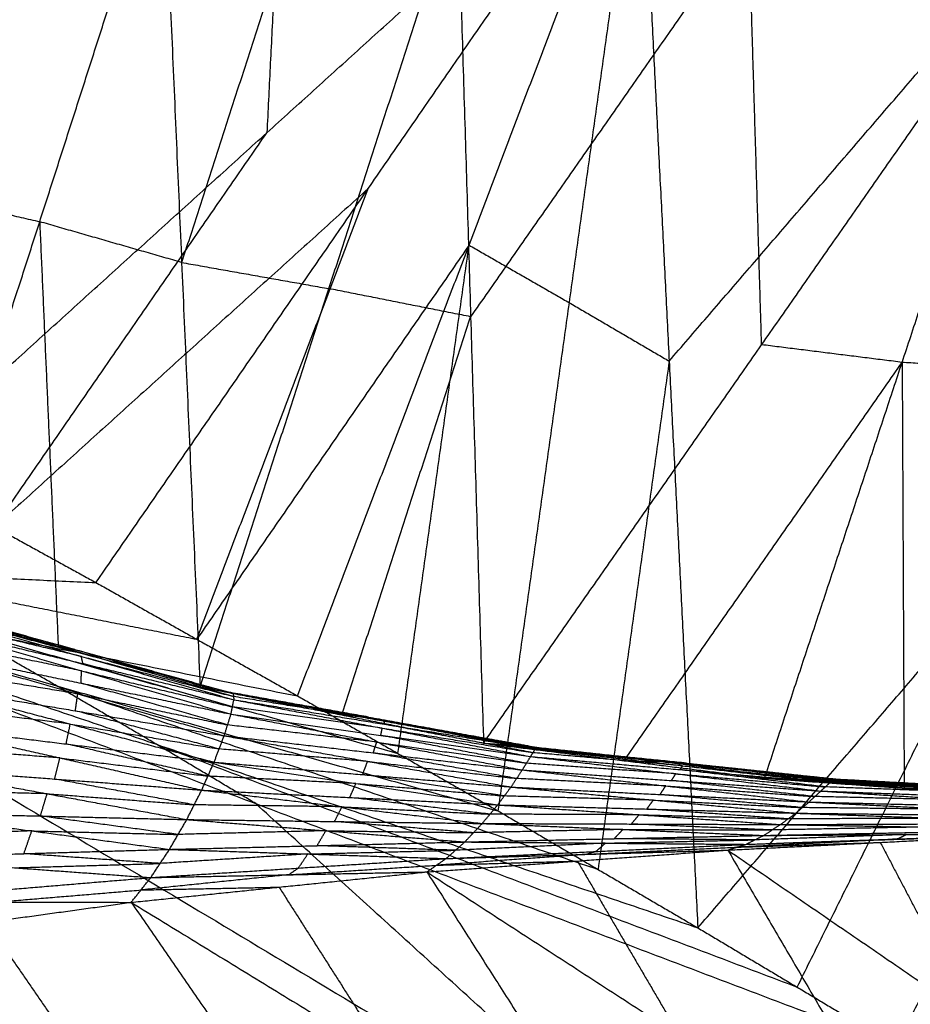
# Model space of a CAD drawing. Header units: millimetres. Extents: x -106 to 110, y -96 to 120.
# Tile 901 of 1020: x 50.48 to 53.89, y 98.4 to 102.17. Entities that reach past the tile are written whole.
import ezdxf

# ---------------------------------------------------------------- set-up
doc = ezdxf.new("R2010")
doc.units = ezdxf.units.MM
doc.header["$MEASUREMENT"] = 0
doc.layers.add('Default', color=7, linetype='Continuous', true_color=0x000000)

msp = doc.modelspace()

# ---------------------------------------------------------------- linework, layer by layer
at = {"layer": 'Default'}
for points in [[(53.6234, 104.3276, 13.7395), (54.5112, 102.8572, 13.7685), (55.3989, 101.3869, 13.7975)], [(51.5281, 103.7415, 13.8193), (51.4787, 102.7392, 13.4727), (51.4293, 101.7368, 13.126)], [(49.9991, 100.4422, 12.4242), (51.4293, 101.7368, 13.126), (52.8596, 103.0313, 13.8278)], [(50.7749, 100.0154, 12.4242), (51.8172, 101.5233, 13.126), (52.8596, 103.0313, 13.8278)], [(51.5469, 99.5817, 12.4242), (52.2033, 101.3065, 13.126), (52.8596, 103.0313, 13.8278)], [(52.3151, 99.1413, 12.4242), (52.5873, 101.0863, 13.126), (52.8596, 103.0313, 13.8278)], [(52.8596, 103.0313, 13.8278), (52.9695, 100.8627, 13.126), (53.0793, 98.6942, 12.4242)], [(52.8596, 103.0313, 13.8278), (54.1293, 102.2091, 13.8127), (55.3989, 101.3869, 13.7975)], [(50.0869, 99.9279, 9.654), (50.5594, 101.3962, 9.5415), (51.0319, 102.8644, 9.429)], [(51.0319, 102.8644, 9.429), (51.1028, 101.2403, 9.6103), (51.1737, 99.6162, 9.7915)], [(51.596, 102.7642, 9.4962), (51.3494, 102.0023, 9.5532), (51.1028, 101.2403, 9.6103)], [(51.1737, 99.6162, 9.7915), (51.6669, 101.1401, 9.6775), (52.16, 102.664, 9.5634)], [(52.16, 102.664, 9.5634), (52.2093, 101.0326, 9.7726), (52.2587, 99.4012, 9.9819)], [(53.2741, 102.5568, 9.7765), (52.7417, 101.7947, 9.7746), (52.2093, 101.0326, 9.7726)], [(53.3234, 100.9253, 9.9858), (53.2988, 101.741, 9.8812), (53.2741, 102.5568, 9.7765)], [(52.2587, 99.4012, 9.9819), (53.3234, 100.9253, 9.9858), (54.3882, 102.4495, 9.9897)], [(53.3346, 99.2665, 10.2162), (53.8614, 100.858, 10.103), (54.3882, 102.4495, 9.9897)], [(52.9695, 100.8627, 13.126), (53.5494, 101.5359, 13.4694), (54.1293, 102.2091, 13.8127)], [(50.387, 100.2288, 12.4242), (50.9082, 100.9828, 12.7751), (51.4293, 101.7368, 13.126)], [(49.9943, 101.528, 9.5016), (50.2768, 101.4621, 9.5216), (50.5594, 101.3962, 9.5415)], [(51.8172, 101.5233, 13.126), (51.1021, 100.8761, 12.7751), (50.387, 100.2288, 12.4242)], [(51.1609, 99.7985, 12.4242), (51.4891, 100.6609, 12.7751), (51.8172, 101.5233, 13.126)], [(50.5594, 101.3962, 9.5415), (50.5948, 100.5841, 9.6321), (50.6303, 99.7721, 9.7228)], [(51.1028, 101.2403, 9.6103), (50.8311, 101.3182, 9.5759), (50.5594, 101.3962, 9.5415)], [(53.0793, 98.6942, 12.4242), (54.2391, 100.0405, 13.1109), (55.3989, 101.3869, 13.7975)], [(53.8396, 98.2403, 12.4242), (54.6193, 99.8136, 13.1109), (55.3989, 101.3869, 13.7975)], [(52.2033, 101.3065, 13.126), (51.6821, 100.5525, 12.7751), (51.1609, 99.7985, 12.4242)], [(51.931, 99.3615, 12.4242), (52.0671, 100.334, 12.7751), (52.2033, 101.3065, 13.126)], [(52.2033, 101.3065, 13.126), (52.3953, 101.1964, 13.126), (52.5873, 101.0863, 13.126)], [(51.1028, 101.2403, 9.6103), (51.3848, 101.1902, 9.6439), (51.6669, 101.1401, 9.6775)], [(52.2093, 101.0326, 9.7726), (51.9381, 101.0863, 9.7251), (51.6669, 101.1401, 9.6775)], [(52.5873, 101.0863, 13.126), (52.7784, 100.9745, 13.126), (52.9695, 100.8627, 13.126)], [(51.7162, 99.5087, 9.8867), (51.9628, 100.2706, 9.8297), (52.2093, 101.0326, 9.7726)], [(53.8614, 100.858, 10.103), (53.5924, 100.8917, 10.0444), (53.3234, 100.9253, 9.9858)], [(52.9695, 100.8627, 13.126), (52.8333, 99.8902, 12.7751), (52.6972, 98.9177, 12.4242)], [(52.7966, 99.3338, 10.0991), (53.329, 100.0959, 10.101), (53.8614, 100.858, 10.103)], [(53.8614, 100.858, 10.103), (53.8653, 100.0432, 10.2269), (53.8692, 99.2285, 10.3508)], [(54.396, 100.82, 10.2376), (54.1287, 100.839, 10.1703), (53.8614, 100.858, 10.103)], [(49.9991, 100.4422, 12.4242), (50.387, 100.2288, 12.4242), (50.7749, 100.0154, 12.4242)], [(49.9991, 100.4422, 12.4242), (50.387, 100.2288, 12.4242), (50.7749, 100.0154, 12.4242)], [(48.933, 100.0992, 12.0172), (49.854, 100.0573, 12.2207), (50.7749, 100.0154, 12.4242)], [(48.933, 100.0992, 12.0172), (50.24, 99.8405, 12.2207), (51.5469, 99.5817, 12.4242)], [(48.933, 100.0992, 12.0172), (50.6241, 99.6203, 12.2207), (52.3151, 99.1413, 12.4242)], [(48.933, 100.0992, 12.0172), (51.0062, 99.3967, 12.2207), (53.0793, 98.6942, 12.4242)], [(48.933, 100.0992, 12.0172), (51.3863, 99.1698, 12.2207), (53.8396, 98.2403, 12.4242)], [(48.933, 100.0992, 12.0172), (53.1394, 97.578, 12.0172), (57.3458, 95.0568, 12.0172)], [(49.854, 100.0573, 12.2207), (50.5074, 99.9279, 12.3225), (51.1609, 99.7985, 12.4242)], [(53.4595, 98.4673, 12.4242), (53.8493, 99.2539, 12.7676), (54.2391, 100.0405, 13.1109)], [(50.7749, 100.0154, 12.4242), (51.1609, 99.7985, 12.4242), (51.5469, 99.5817, 12.4242)], [(50.7749, 100.0154, 12.4242), (51.1609, 99.7985, 12.4242), (51.5469, 99.5817, 12.4242)], [(50.0869, 99.9279, 9.654), (50.6303, 99.7721, 9.7228), (51.1737, 99.6162, 9.7915)], [(50.0869, 99.9279, 9.654), (50.6934, 99.7597, 9.6821), (51.2999, 99.5916, 9.7102)], [(50.1109, 99.9132, 9.5762), (50.4142, 99.8291, 9.5903), (50.7174, 99.7451, 9.6043)], [(50.6934, 99.7597, 9.6821), (50.4022, 99.8365, 9.6292), (50.1109, 99.9132, 9.5762)], [(50.1349, 99.8986, 9.4985), (50.7174, 99.7451, 9.6043), (51.2999, 99.5916, 9.7102)], [(50.1349, 99.8986, 9.4985), (50.7189, 99.7328, 9.5546), (51.3028, 99.5671, 9.6107)], [(50.7189, 99.7328, 9.5546), (50.4299, 99.8019, 9.4886), (50.1409, 99.8709, 9.4226)], [(50.1468, 99.8432, 9.3468), (50.7194, 99.6776, 9.4317), (51.2919, 99.512, 9.5167)], [(50.1468, 99.8432, 9.3468), (50.7248, 99.7052, 9.4787), (51.3028, 99.5671, 9.6107)], [(50.24, 99.8405, 12.2207), (51.0855, 99.601, 12.3225), (51.931, 99.3615, 12.4242)], [(50.6241, 99.6203, 12.2207), (50.432, 99.7304, 12.2207), (50.24, 99.8405, 12.2207)], [(50.7194, 99.6776, 9.4317), (50.4325, 99.7368, 9.3546), (50.1456, 99.796, 9.2774)], [(50.6303, 99.7721, 9.7228), (50.6619, 99.7659, 9.7024), (50.6934, 99.7597, 9.6821)], [(50.1443, 99.7487, 9.208), (50.7051, 99.589, 9.3239), (51.2659, 99.4293, 9.4398)], [(50.1443, 99.7487, 9.208), (50.7181, 99.6303, 9.3624), (51.2919, 99.512, 9.5167)], [(50.6934, 99.7597, 9.6821), (50.9651, 99.6818, 9.7165), (51.2368, 99.6039, 9.7509)], [(51.3014, 99.5793, 9.6605), (51.0094, 99.6622, 9.6324), (50.7174, 99.7451, 9.6043)], [(50.7248, 99.7052, 9.4787), (50.7219, 99.719, 9.5167), (50.7189, 99.7328, 9.5546)], [(50.7189, 99.7328, 9.5546), (51.0101, 99.6561, 9.6075), (51.3014, 99.5793, 9.6605)], [(51.2973, 99.5395, 9.5637), (51.0111, 99.6223, 9.5212), (50.7248, 99.7052, 9.4787)], [(50.7051, 99.589, 9.3239), (50.4201, 99.6367, 9.238), (50.135, 99.6844, 9.1522)], [(50.7181, 99.6303, 9.3624), (50.7187, 99.654, 9.3971), (50.7194, 99.6776, 9.4317)], [(50.7194, 99.6776, 9.4317), (51.0084, 99.6086, 9.4977), (51.2973, 99.5395, 9.5637)], [(50.1257, 99.6201, 9.0963), (50.6764, 99.4741, 9.2376), (51.2271, 99.3281, 9.3789)], [(50.1257, 99.6201, 9.0963), (50.6958, 99.5247, 9.2681), (51.2659, 99.4293, 9.4398)], [(50.6241, 99.6203, 12.2207), (51.6606, 99.269, 12.3225), (52.6972, 98.9177, 12.4242)], [(51.0062, 99.3967, 12.2207), (50.8151, 99.5085, 12.2207), (50.6241, 99.6203, 12.2207)], [(51.2789, 99.4706, 9.4783), (50.9985, 99.5505, 9.4203), (50.7181, 99.6303, 9.3624)], [(50.6958, 99.5247, 9.2681), (50.7005, 99.5569, 9.296), (50.7051, 99.589, 9.3239)], [(50.7051, 99.589, 9.3239), (50.992, 99.5298, 9.4011), (51.2789, 99.4706, 9.4783)], [(51.1737, 99.6162, 9.7915), (51.2368, 99.6039, 9.7509), (51.2999, 99.5916, 9.7102)], [(51.1737, 99.6162, 9.7915), (51.7162, 99.5087, 9.8867), (52.2587, 99.4012, 9.9819)], [(51.1737, 99.6162, 9.7915), (51.8183, 99.5007, 9.8782), (52.4628, 99.3851, 9.9649)], [(51.2368, 99.6039, 9.7509), (51.5591, 99.5461, 9.7942), (51.8814, 99.4883, 9.8375)], [(51.8183, 99.5007, 9.8782), (51.5276, 99.5523, 9.8145), (51.2368, 99.6039, 9.7509)], [(51.2999, 99.5916, 9.7102), (51.3014, 99.5793, 9.6605), (51.3028, 99.5671, 9.6107)], [(51.2999, 99.5916, 9.7102), (51.8785, 99.4854, 9.8059), (52.4571, 99.3792, 9.9015)], [(51.2999, 99.5916, 9.7102), (51.8814, 99.4883, 9.8375), (52.4628, 99.3851, 9.9649)], [(51.5469, 99.5817, 12.4242), (51.931, 99.3615, 12.4242), (52.3151, 99.1413, 12.4242)], [(51.5469, 99.5817, 12.4242), (51.931, 99.3615, 12.4242), (52.3151, 99.1413, 12.4242)], [(50.6764, 99.4741, 9.2376), (50.3931, 99.5089, 9.1453), (50.1097, 99.5438, 9.0531)], [(51.2919, 99.512, 9.5167), (51.2973, 99.5395, 9.5637), (51.3028, 99.5671, 9.6107)], [(51.8785, 99.4854, 9.8059), (51.5899, 99.5324, 9.7332), (51.3014, 99.5793, 9.6605)], [(51.3028, 99.5671, 9.6107), (51.8708, 99.4584, 9.7248), (52.4389, 99.3496, 9.8388)], [(51.3028, 99.5671, 9.6107), (51.88, 99.4732, 9.7561), (52.4571, 99.3792, 9.9015)], [(51.2465, 99.3787, 9.4094), (50.9711, 99.4517, 9.3387), (50.6958, 99.5247, 9.2681)], [(51.2659, 99.4293, 9.4398), (51.2789, 99.4706, 9.4783), (51.2919, 99.512, 9.5167)], [(51.2919, 99.512, 9.5167), (51.8495, 99.4051, 9.6515), (52.4071, 99.2982, 9.7862)], [(51.2919, 99.512, 9.5167), (51.8654, 99.4308, 9.6778), (52.4389, 99.3496, 9.8388)], [(51.8708, 99.4584, 9.7248), (51.5841, 99.4989, 9.6442), (51.2973, 99.5395, 9.5637)], [(51.7162, 99.5087, 9.8867), (51.7672, 99.5047, 9.8825), (51.8183, 99.5007, 9.8782)], [(50.6604, 99.3978, 9.1944), (50.6684, 99.4359, 9.216), (50.6764, 99.4741, 9.2376)], [(50.6764, 99.4741, 9.2376), (50.9614, 99.4264, 9.3235), (51.2465, 99.3787, 9.4094)], [(51.8495, 99.4051, 9.6515), (51.5642, 99.4379, 9.5649), (51.2789, 99.4706, 9.4783)], [(51.8183, 99.5007, 9.8782), (52.0895, 99.4469, 9.9258), (52.3608, 99.3932, 9.9734)], [(51.88, 99.4732, 9.7561), (51.8792, 99.4793, 9.781), (51.8785, 99.4854, 9.8059)], [(51.8785, 99.4854, 9.8059), (52.1692, 99.4338, 9.8695), (52.46, 99.3822, 9.9332)], [(52.448, 99.3644, 9.8702), (52.164, 99.4188, 9.8131), (51.88, 99.4732, 9.7561)], [(52.46, 99.3822, 9.9332), (52.1707, 99.4353, 9.8854), (51.8814, 99.4883, 9.8375)], [(50.0938, 99.4675, 9.0099), (50.6367, 99.3444, 9.1697), (51.1797, 99.2212, 9.3294)], [(50.0938, 99.4675, 9.0099), (50.6604, 99.3978, 9.1944), (51.2271, 99.3281, 9.3789)], [(51.8654, 99.4308, 9.6778), (51.8681, 99.4446, 9.7013), (51.8708, 99.4584, 9.7248)], [(52.423, 99.3239, 9.8125), (52.1442, 99.3774, 9.7451), (51.8654, 99.4308, 9.6778)], [(51.8708, 99.4584, 9.7248), (52.1594, 99.4114, 9.7975), (52.448, 99.3644, 9.8702)], [(51.2034, 99.2747, 9.3542), (50.9319, 99.3362, 9.2743), (50.6604, 99.3978, 9.1944)], [(51.0062, 99.3967, 12.2207), (52.2328, 98.932, 12.3225), (53.4595, 98.4673, 12.4242)], [(51.3863, 99.1698, 12.2207), (51.1963, 99.2832, 12.2207), (51.0062, 99.3967, 12.2207)], [(51.2271, 99.3281, 9.3789), (51.2465, 99.3787, 9.4094), (51.2659, 99.4293, 9.4398)], [(51.2659, 99.4293, 9.4398), (51.8148, 99.3311, 9.5915), (52.3638, 99.2329, 9.7431)], [(51.2659, 99.4293, 9.4398), (51.8365, 99.3638, 9.613), (52.4071, 99.2982, 9.7862)], [(51.8365, 99.3638, 9.613), (51.843, 99.3844, 9.6323), (51.8495, 99.4051, 9.6515)], [(51.8495, 99.4051, 9.6515), (52.1362, 99.3645, 9.732), (52.423, 99.3239, 9.8125)], [(52.2587, 99.4012, 9.9819), (52.3608, 99.3932, 9.9734), (52.4628, 99.3851, 9.9649)], [(52.2587, 99.4012, 9.9819), (52.7966, 99.3338, 10.0991), (53.3346, 99.2665, 10.2162)], [(52.2587, 99.4012, 9.9819), (52.939, 99.3306, 10.1182), (53.6194, 99.2601, 10.2545)], [(52.3608, 99.3932, 9.9734), (52.7009, 99.3579, 10.0415), (53.0411, 99.3226, 10.1097)], [(52.939, 99.3306, 10.1182), (52.6499, 99.3619, 10.0458), (52.3608, 99.3932, 9.9734)], [(50.6367, 99.3444, 9.1697), (50.355, 99.3656, 9.0733), (50.0733, 99.3868, 8.9769)], [(51.8148, 99.3311, 9.5915), (51.5307, 99.3549, 9.5004), (51.2465, 99.3787, 9.4094)], [(52.3854, 99.2656, 9.7647), (52.111, 99.3147, 9.6889), (51.8365, 99.3638, 9.613)], [(52.4389, 99.3496, 9.8388), (52.448, 99.3644, 9.8702), (52.4571, 99.3792, 9.9015)], [(53.0209, 99.3143, 10.0371), (52.7344, 99.3394, 9.9536), (52.448, 99.3644, 9.8702)], [(52.4571, 99.3792, 9.9015), (52.46, 99.3822, 9.9332), (52.4628, 99.3851, 9.9649)], [(52.4571, 99.3792, 9.9015), (53.0209, 99.3143, 10.0371), (53.5846, 99.2494, 10.1726)], [(52.4571, 99.3792, 9.9015), (53.0323, 99.3215, 10.0582), (53.6076, 99.2638, 10.2148)], [(53.0352, 99.3245, 10.0898), (52.7476, 99.3533, 10.0115), (52.46, 99.3822, 9.9332)], [(52.4628, 99.3851, 9.9649), (53.0352, 99.3245, 10.0898), (53.6076, 99.2638, 10.2148)], [(52.4628, 99.3851, 9.9649), (53.0411, 99.3226, 10.1097), (53.6194, 99.2601, 10.2545)], [(50.6163, 99.2637, 9.1367), (50.6265, 99.304, 9.1532), (50.6367, 99.3444, 9.1697)], [(50.6367, 99.3444, 9.1697), (50.92, 99.3095, 9.2619), (51.2034, 99.2747, 9.3542)], [(51.1797, 99.2212, 9.3294), (51.2034, 99.2747, 9.3542), (51.2271, 99.3281, 9.3789)], [(51.2271, 99.3281, 9.3789), (51.77, 99.2464, 9.5422), (52.313, 99.1647, 9.7056)], [(51.2271, 99.3281, 9.3789), (51.7954, 99.2805, 9.561), (52.3638, 99.2329, 9.7431)], [(51.7954, 99.2805, 9.561), (51.8051, 99.3058, 9.5762), (51.8148, 99.3311, 9.5915)], [(51.8148, 99.3311, 9.5915), (52.1001, 99.2983, 9.6781), (52.3854, 99.2656, 9.7647)], [(52.4071, 99.2982, 9.7862), (52.423, 99.3239, 9.8125), (52.4389, 99.3496, 9.8388)], [(52.9944, 99.2837, 9.9874), (52.7087, 99.3038, 9.9), (52.423, 99.3239, 9.8125)], [(52.4389, 99.3496, 9.8388), (52.9944, 99.2837, 9.9874), (53.5499, 99.2177, 10.136)], [(52.4389, 99.3496, 9.8388), (53.0117, 99.2995, 10.0057), (53.5846, 99.2494, 10.1726)], [(52.7966, 99.3338, 10.0991), (52.8678, 99.3322, 10.1086), (52.939, 99.3306, 10.1182)], [(52.939, 99.3306, 10.1182), (53.208, 99.2969, 10.1768), (53.477, 99.2633, 10.2353)], [(53.0323, 99.3215, 10.0582), (53.0338, 99.323, 10.074), (53.0352, 99.3245, 10.0898)], [(53.5961, 99.2566, 10.1937), (53.3142, 99.2891, 10.126), (53.0323, 99.3215, 10.0582)], [(53.0352, 99.3245, 10.0898), (53.3243, 99.2932, 10.1623), (53.6135, 99.2619, 10.2347)], [(53.6135, 99.2619, 10.2347), (53.3273, 99.2923, 10.1722), (53.0411, 99.3226, 10.1097)], [(50.0529, 99.3061, 8.9439), (50.5877, 99.2073, 9.1209), (51.1225, 99.1085, 9.2979)], [(50.0529, 99.3061, 8.9439), (50.6163, 99.2637, 9.1367), (51.1797, 99.2212, 9.3294)], [(52.3384, 99.1988, 9.7243), (52.0669, 99.2396, 9.6427), (51.7954, 99.2805, 9.561)], [(52.3638, 99.2329, 9.7431), (52.3854, 99.2656, 9.7647), (52.4071, 99.2982, 9.7862)], [(52.4071, 99.2982, 9.7862), (52.9561, 99.237, 9.9455), (53.505, 99.1757, 10.1047)], [(52.4071, 99.2982, 9.7862), (52.9785, 99.258, 9.9611), (53.5499, 99.2177, 10.136)], [(52.9785, 99.258, 9.9611), (52.9864, 99.2708, 9.9743), (52.9944, 99.2837, 9.9874)], [(52.9944, 99.2837, 9.9874), (53.2808, 99.2586, 10.0709), (53.5672, 99.2335, 10.1543)], [(53.0117, 99.2995, 10.0057), (53.0163, 99.3069, 10.0214), (53.0209, 99.3143, 10.0371)], [(53.5672, 99.2335, 10.1543), (53.2895, 99.2665, 10.08), (53.0117, 99.2995, 10.0057)], [(53.0209, 99.3143, 10.0371), (53.3085, 99.2854, 10.1154), (53.5961, 99.2566, 10.1937)], [(51.1511, 99.1649, 9.3137), (50.8837, 99.2143, 9.2252), (50.6163, 99.2637, 9.1367)], [(51.77, 99.2464, 9.5422), (51.4867, 99.2605, 9.4482), (51.2034, 99.2747, 9.3542)], [(51.7464, 99.193, 9.5175), (51.7582, 99.2197, 9.5299), (51.77, 99.2464, 9.5422)], [(51.77, 99.2464, 9.5422), (52.0542, 99.2226, 9.6333), (52.3384, 99.1988, 9.7243)], [(52.9561, 99.237, 9.9455), (52.6707, 99.2513, 9.8551), (52.3854, 99.2656, 9.7647)], [(53.5274, 99.1967, 10.1204), (53.253, 99.2273, 10.0407), (52.9785, 99.258, 9.9611)], [(53.3346, 99.2665, 10.2162), (53.477, 99.2633, 10.2353), (53.6194, 99.2601, 10.2545)], [(53.3346, 99.2665, 10.2162), (53.8692, 99.2285, 10.3508), (54.4038, 99.1905, 10.4854)], [(53.3346, 99.2665, 10.2162), (54.0493, 99.2303, 10.3932), (54.7639, 99.1941, 10.5702)], [(53.477, 99.2633, 10.2353), (53.8343, 99.2452, 10.3238), (54.1917, 99.2271, 10.4123)], [(54.0493, 99.2303, 10.3932), (53.7631, 99.2468, 10.3143), (53.477, 99.2633, 10.2353)], [(53.5499, 99.2177, 10.136), (53.5672, 99.2335, 10.1543), (53.5846, 99.2494, 10.1726)], [(53.5846, 99.2494, 10.1726), (53.5961, 99.2566, 10.1937), (53.6076, 99.2638, 10.2148)], [(53.5846, 99.2494, 10.1726), (54.1378, 99.2123, 10.3313), (54.6909, 99.1752, 10.4899)], [(53.5846, 99.2494, 10.1726), (54.155, 99.2223, 10.3444), (54.7253, 99.1952, 10.5162)], [(54.1664, 99.2295, 10.3655), (53.8813, 99.2431, 10.2796), (53.5961, 99.2566, 10.1937)], [(53.6076, 99.2638, 10.2148), (53.6135, 99.2619, 10.2347), (53.6194, 99.2601, 10.2545)], [(53.6076, 99.2638, 10.2148), (54.1664, 99.2295, 10.3655), (54.7253, 99.1952, 10.5162)], [(53.6076, 99.2638, 10.2148), (54.1785, 99.2328, 10.3801), (54.7494, 99.2017, 10.5453)], [(54.1844, 99.2309, 10.3999), (53.899, 99.2464, 10.3173), (53.6135, 99.2619, 10.2347)], [(53.6194, 99.2601, 10.2545), (54.1844, 99.2309, 10.3999), (54.7494, 99.2017, 10.5453)], [(53.6194, 99.2601, 10.2545), (54.1917, 99.2271, 10.4123), (54.7639, 99.1941, 10.5702)], [(50.5877, 99.2073, 9.1209), (50.3075, 99.2141, 9.0228), (50.0273, 99.2208, 8.9248)], [(50.5621, 99.122, 9.1017), (50.5749, 99.1647, 9.1113), (50.5877, 99.2073, 9.1209)], [(50.5877, 99.2073, 9.1209), (50.8694, 99.1861, 9.2173), (51.1511, 99.1649, 9.3137)], [(51.1225, 99.1085, 9.2979), (51.1511, 99.1649, 9.3137), (51.1797, 99.2212, 9.3294)], [(51.1797, 99.2212, 9.3294), (51.7167, 99.1574, 9.5043), (52.2537, 99.0935, 9.6793)], [(51.1797, 99.2212, 9.3294), (51.7464, 99.193, 9.5175), (52.313, 99.1647, 9.7056)], [(52.313, 99.1647, 9.7056), (52.3384, 99.1988, 9.7243), (52.3638, 99.2329, 9.7431)], [(52.3638, 99.2329, 9.7431), (52.9088, 99.1829, 9.9092), (53.4539, 99.1329, 10.0754)], [(52.3638, 99.2329, 9.7431), (52.9344, 99.2043, 9.9239), (53.505, 99.1757, 10.1047)], [(52.9344, 99.2043, 9.9239), (52.9452, 99.2206, 9.9347), (52.9561, 99.237, 9.9455)], [(52.9561, 99.237, 9.9455), (53.2417, 99.2168, 10.0329), (53.5274, 99.1967, 10.1204)], [(53.505, 99.1757, 10.1047), (53.5274, 99.1967, 10.1204), (53.5499, 99.2177, 10.136)], [(53.5499, 99.2177, 10.136), (54.0988, 99.1826, 10.3011), (54.6478, 99.1475, 10.4662)], [(53.5499, 99.2177, 10.136), (54.1204, 99.1964, 10.3129), (54.6909, 99.1752, 10.4899)], [(54.1378, 99.2123, 10.3313), (53.8525, 99.2229, 10.2428), (53.5672, 99.2335, 10.1543)], [(53.8692, 99.2285, 10.3508), (53.9592, 99.2294, 10.372), (54.0493, 99.2303, 10.3932)], [(53.1394, 97.578, 12.0172), (52.2629, 98.3739, 12.1189), (51.3863, 99.1698, 12.2207)], [(52.2834, 99.1291, 9.6924), (52.0149, 99.161, 9.605), (51.7464, 99.193, 9.5175)], [(52.9088, 99.1829, 9.9092), (52.6236, 99.1908, 9.8168), (52.3384, 99.1988, 9.7243)], [(52.8835, 99.1488, 9.8905), (52.8962, 99.1658, 9.8999), (52.9088, 99.1829, 9.9092)], [(52.9088, 99.1829, 9.9092), (53.1941, 99.1686, 9.9996), (53.4794, 99.1543, 10.09)], [(53.4794, 99.1543, 10.09), (53.2069, 99.1793, 10.007), (52.9344, 99.2043, 9.9239)], [(53.4539, 99.1329, 10.0754), (53.4794, 99.1543, 10.09), (53.505, 99.1757, 10.1047)], [(53.505, 99.1757, 10.1047), (54.0522, 99.148, 10.2737), (54.5994, 99.1204, 10.4427)], [(53.505, 99.1757, 10.1047), (54.0764, 99.1616, 10.2854), (54.6478, 99.1475, 10.4662)], [(54.0988, 99.1826, 10.3011), (53.8131, 99.1897, 10.2107), (53.5274, 99.1967, 10.1204)], [(50.0017, 99.1355, 8.9056), (50.5291, 99.065, 9.0978), (51.0565, 98.9944, 9.2901)], [(50.0017, 99.1355, 8.9056), (50.5621, 99.122, 9.1017), (51.1225, 99.1085, 9.2979)], [(51.7167, 99.1574, 9.5043), (51.4339, 99.1611, 9.409), (51.1511, 99.1649, 9.3137)], [(51.6881, 99.101, 9.4886), (51.7024, 99.1292, 9.4965), (51.7167, 99.1574, 9.5043)], [(51.7167, 99.1574, 9.5043), (52, 99.1432, 9.5984), (52.2834, 99.1291, 9.6924)], [(52.2537, 99.0935, 9.6793), (52.2834, 99.1291, 9.6924), (52.313, 99.1647, 9.7056)], [(52.313, 99.1647, 9.7056), (52.8543, 99.127, 9.8793), (53.3955, 99.0894, 10.0529)], [(52.313, 99.1647, 9.7056), (52.8835, 99.1488, 9.8905), (53.4539, 99.1329, 10.0754)], [(52.3151, 99.1413, 12.4242), (52.6972, 98.9177, 12.4242), (53.0793, 98.6942, 12.4242)], [(52.3151, 99.1413, 12.4242), (52.6972, 98.9177, 12.4242), (53.0793, 98.6942, 12.4242)], [(53.4247, 99.1111, 10.0642), (53.1541, 99.1299, 9.9773), (52.8835, 99.1488, 9.8905)], [(53.3955, 99.0894, 10.0529), (53.4247, 99.1111, 10.0642), (53.4539, 99.1329, 10.0754)], [(53.4539, 99.1329, 10.0754), (53.9994, 99.1135, 10.2494), (54.5449, 99.0941, 10.4233)], [(53.4539, 99.1329, 10.0754), (54.0266, 99.1266, 10.259), (54.5994, 99.1204, 10.4427)], [(54.0522, 99.148, 10.2737), (53.7658, 99.1512, 10.1818), (53.4794, 99.1543, 10.09)], [(51.0895, 99.0515, 9.294), (50.8258, 99.0868, 9.1978), (50.5621, 99.122, 9.1017)], [(51.0565, 98.9944, 9.2901), (51.0895, 99.0515, 9.294), (51.1225, 99.1085, 9.2979)], [(51.1225, 99.1085, 9.2979), (51.6547, 99.0657, 9.4835), (52.1869, 99.0228, 9.6691)], [(51.1225, 99.1085, 9.2979), (51.6881, 99.101, 9.4886), (52.2537, 99.0935, 9.6793)], [(52.2203, 99.0582, 9.6742), (51.9542, 99.0796, 9.5814), (51.6881, 99.101, 9.4886)], [(52.1869, 99.0228, 9.6691), (52.2203, 99.0582, 9.6742), (52.2537, 99.0935, 9.6793)], [(52.2537, 99.0935, 9.6793), (52.7923, 99.0706, 9.8604), (53.3309, 99.0477, 10.0415)], [(52.2537, 99.0935, 9.6793), (52.8246, 99.0915, 9.8661), (53.3955, 99.0894, 10.0529)], [(52.8543, 99.127, 9.8793), (52.5688, 99.1281, 9.7858), (52.2834, 99.1291, 9.6924)], [(52.8246, 99.0915, 9.8661), (52.8394, 99.1092, 9.8727), (52.8543, 99.127, 9.8793)], [(52.8543, 99.127, 9.8793), (53.1395, 99.1191, 9.9717), (53.4247, 99.1111, 10.0642)], [(53.3955, 99.0894, 10.0529), (53.9702, 99.0917, 10.2381), (54.5449, 99.0941, 10.4233)], [(53.9994, 99.1135, 10.2494), (53.712, 99.1123, 10.1568), (53.4247, 99.1111, 10.0642)], [(50.5291, 99.065, 9.0978), (50.2503, 99.0568, 9.0007), (49.9714, 99.0486, 8.9037)], [(50.4988, 98.978, 9.0959), (50.514, 99.0215, 9.0969), (50.5291, 99.065, 9.0978)], [(50.5291, 99.065, 9.0978), (50.8093, 99.0582, 9.1959), (51.0895, 99.0515, 9.294)], [(51.6547, 99.0657, 9.4835), (51.3721, 99.0586, 9.3887), (51.0895, 99.0515, 9.294)], [(51.6217, 99.0086, 9.4796), (51.6382, 99.0372, 9.4815), (51.6547, 99.0657, 9.4835)], [(51.6547, 99.0657, 9.4835), (51.9375, 99.0619, 9.5788), (52.2203, 99.0582, 9.6742)], [(52.7923, 99.0706, 9.8604), (52.5063, 99.0644, 9.7673), (52.2203, 99.0582, 9.6742)], [(52.7589, 99.0353, 9.8553), (52.7756, 99.053, 9.8579), (52.7923, 99.0706, 9.8604)], [(52.7923, 99.0706, 9.8604), (53.0778, 99.0696, 9.9538), (53.3632, 99.0686, 10.0472)], [(53.3632, 99.0686, 10.0472), (53.0939, 99.08, 9.9567), (52.8246, 99.0915, 9.8661)], [(53.2629, 99.0137, 10.0401), (53.8431, 99.0342, 10.2234), (54.4234, 99.0547, 10.4068)], [(53.3309, 99.0477, 10.0415), (53.3632, 99.0686, 10.0472), (53.3955, 99.0894, 10.0529)], [(53.3309, 99.0477, 10.0415), (53.9082, 99.0591, 10.2266), (54.4854, 99.0705, 10.4117)], [(53.3309, 99.0477, 10.0415), (53.8772, 99.0512, 10.2242), (54.4234, 99.0547, 10.4068)], [(53.9404, 99.08, 10.2323), (53.6518, 99.0743, 10.1398), (53.3632, 99.0686, 10.0472)], [(53.3955, 99.0894, 10.0529), (53.9404, 99.08, 10.2323), (54.4854, 99.0705, 10.4117)], [(53.8772, 99.0512, 10.2242), (54.1658, 99.0569, 10.3167), (54.4544, 99.0626, 10.4092)], [(51.0565, 98.9944, 9.2901), (51.6217, 99.0086, 9.4796), (52.1869, 99.0228, 9.6691)], [(52.1153, 98.9592, 9.6739), (52.1511, 98.991, 9.6715), (52.1869, 99.0228, 9.6691)], [(52.7249, 99.0182, 9.8546), (52.438, 99.0046, 9.7631), (52.1511, 98.991, 9.6715)], [(52.1869, 99.0228, 9.6691), (52.7589, 99.0353, 9.8553), (53.3309, 99.0477, 10.0415)], [(52.1869, 99.0228, 9.6691), (52.7249, 99.0182, 9.8546), (53.2629, 99.0137, 10.0401)], [(52.6891, 98.9864, 9.857), (52.707, 99.0023, 9.8558), (52.7249, 99.0182, 9.8546)], [(52.7249, 99.0182, 9.8546), (53.0109, 99.0245, 9.9477), (53.2969, 99.0307, 10.0408)], [(53.2969, 99.0307, 10.0408), (53.0279, 99.033, 9.9481), (52.7589, 99.0353, 9.8553)], [(53.1939, 98.9917, 10.0451), (53.7776, 99.0211, 10.2251), (54.3612, 99.0504, 10.4052)], [(53.812, 99.032, 10.2226), (53.5202, 99.0174, 10.1326), (53.2284, 99.0027, 10.0426)], [(53.2284, 99.0027, 10.0426), (53.503, 99.0119, 10.1339), (53.7776, 99.0211, 10.2251)], [(53.2629, 99.0137, 10.0401), (53.812, 99.032, 10.2226), (54.3612, 99.0504, 10.4052)], [(53.2629, 99.0137, 10.0401), (53.2969, 99.0307, 10.0408), (53.3309, 99.0477, 10.0415)], [(53.8772, 99.0512, 10.2242), (53.587, 99.041, 10.1325), (53.2969, 99.0307, 10.0408)], [(53.7776, 99.0211, 10.2251), (53.954, 98.6858, 9.5663), (54.1304, 98.3506, 8.9075)], [(53.812, 99.032, 10.2226), (54.1022, 99.0423, 10.3143), (54.3923, 99.0526, 10.406)], [(53.8431, 99.0342, 10.2234), (53.8276, 99.0331, 10.223), (53.812, 99.032, 10.2226)], [(53.8431, 99.0342, 10.2234), (53.8602, 99.0427, 10.2238), (53.8772, 99.0512, 10.2242)], [(49.941, 98.9616, 8.9017), (50.4988, 98.978, 9.0959), (51.0565, 98.9944, 9.2901)], [(50.9846, 98.8865, 9.3047), (51.0206, 98.9405, 9.2974), (51.0565, 98.9944, 9.2901)], [(51.0565, 98.9944, 9.2901), (51.5859, 98.9768, 9.482), (52.1153, 98.9592, 9.6739)], [(51.5859, 98.9768, 9.482), (51.8685, 98.9839, 9.5768), (52.1511, 98.991, 9.6715)], [(52.1511, 98.991, 9.6715), (51.8864, 98.9998, 9.5755), (51.6217, 99.0086, 9.4796)], [(52.0417, 98.9081, 9.69), (52.6178, 98.9499, 9.8676), (53.1939, 98.9917, 10.0451)], [(52.1153, 98.9592, 9.6739), (52.6891, 98.9864, 9.857), (53.2629, 99.0137, 10.0401)], [(52.1153, 98.9592, 9.6739), (52.6546, 98.9755, 9.8595), (53.1939, 98.9917, 10.0451)], [(52.6546, 98.9755, 9.8595), (52.9415, 98.9891, 9.9511), (53.2284, 99.0027, 10.0426)], [(52.6891, 98.9864, 9.857), (52.6718, 98.9809, 9.8583), (52.6546, 98.9755, 9.8595)], [(53.1939, 98.9917, 10.0451), (53.2284, 99.0027, 10.0426), (53.2629, 99.0137, 10.0401)], [(53.1939, 98.9917, 10.0451), (53.5857, 98.3229, 8.759), (53.9774, 97.654, 7.4729)], [(53.1939, 98.9917, 10.0451), (54.1304, 98.3506, 8.9075), (55.0669, 97.7094, 7.7698)], [(49.941, 98.9616, 8.9017), (50.4628, 98.9241, 9.1032), (50.9846, 98.8865, 9.3047)], [(51.0206, 98.9405, 9.2974), (50.7597, 98.9592, 9.1966), (50.4988, 98.978, 9.0959)], [(50.9846, 98.8865, 9.3047), (51.5499, 98.9229, 9.4893), (52.1153, 98.9592, 9.6739)], [(51.5859, 98.9768, 9.482), (51.3032, 98.9586, 9.3897), (51.0206, 98.9405, 9.2974)], [(51.5499, 98.9229, 9.4893), (51.5679, 98.9498, 9.4856), (51.5859, 98.9768, 9.482)], [(52.0417, 98.9081, 9.69), (52.0785, 98.9337, 9.682), (52.1153, 98.9592, 9.6739)], [(52.6546, 98.9755, 9.8595), (52.3665, 98.9546, 9.7708), (52.0785, 98.9337, 9.682)], [(52.0785, 98.9337, 9.682), (52.3482, 98.9418, 9.7748), (52.6178, 98.9499, 9.8676)], [(52.6178, 98.9499, 9.8676), (52.8137, 98.6155, 9.2245), (53.0096, 98.2811, 8.5814)], [(50.4628, 98.9241, 9.1032), (50.7417, 98.9323, 9.2003), (51.0206, 98.9405, 9.2974)], [(50.9096, 98.7917, 9.3377), (51.4757, 98.8499, 9.5139), (52.0417, 98.9081, 9.69)], [(50.9846, 98.8865, 9.3047), (51.5132, 98.8973, 9.4973), (52.0417, 98.9081, 9.69)], [(51.5132, 98.8973, 9.4973), (51.7958, 98.9155, 9.5897), (52.0785, 98.9337, 9.682)], [(51.5499, 98.9229, 9.4893), (51.5316, 98.9101, 9.4933), (51.5132, 98.8973, 9.4973)], [(52.0417, 98.9081, 9.69), (52.465, 98.2449, 8.4399), (52.8882, 97.5816, 7.1897)], [(52.0417, 98.9081, 9.69), (53.0096, 98.2811, 8.5814), (53.9774, 97.654, 7.4729)], [(49.8736, 98.7934, 8.9308), (50.4291, 98.84, 9.1177), (50.9846, 98.8865, 9.3047)], [(50.9096, 98.7917, 9.3377), (50.9471, 98.8391, 9.3212), (50.9846, 98.8865, 9.3047)], [(51.5132, 98.8973, 9.4973), (51.2301, 98.8682, 9.4093), (50.9471, 98.8391, 9.3212)], [(50.3916, 98.7926, 9.1343), (50.6694, 98.8158, 9.2277), (50.9471, 98.8391, 9.3212)], [(50.9471, 98.8391, 9.3212), (51.2114, 98.8445, 9.4175), (51.4757, 98.8499, 9.5139)], [(51.4757, 98.8499, 9.5139), (51.6873, 98.5183, 8.8888), (51.8989, 98.1867, 8.2637)], [(49.8025, 98.6391, 8.9884), (50.3561, 98.7154, 9.1631), (50.9096, 98.7917, 9.3377)], [(49.8736, 98.7934, 8.9308), (50.3916, 98.7926, 9.1343), (50.9096, 98.7917, 9.3377)], [(50.9096, 98.7917, 9.3377), (51.3599, 98.1401, 8.1308), (51.8102, 97.4884, 6.9239)], [(50.9096, 98.7917, 9.3377), (51.8989, 98.1867, 8.2637), (52.8882, 97.5816, 7.1897)], [(50.3561, 98.7154, 9.1631), (50.5812, 98.3896, 8.5596), (50.8064, 98.0638, 7.9561)], [(53.0793, 98.6942, 12.4242), (53.4595, 98.4673, 12.4242), (53.8396, 98.2403, 12.4242)], [(53.0793, 98.6942, 12.4242), (53.4595, 98.4673, 12.4242), (53.8396, 98.2403, 12.4242)], [(49.8025, 98.6391, 8.9884), (50.2712, 98.005, 7.8318), (50.74, 97.371, 6.6753)], [(49.8025, 98.6391, 8.9884), (50.8064, 98.0638, 7.9561), (51.8102, 97.4884, 6.9239)], [(48.721, 98.4534, 8.6438), (49.7305, 97.9122, 7.6595), (50.74, 97.371, 6.6753)]]:
    msp.add_open_spline(points, degree=2, dxfattribs=at)

doc.saveas('drawing.dxf')
